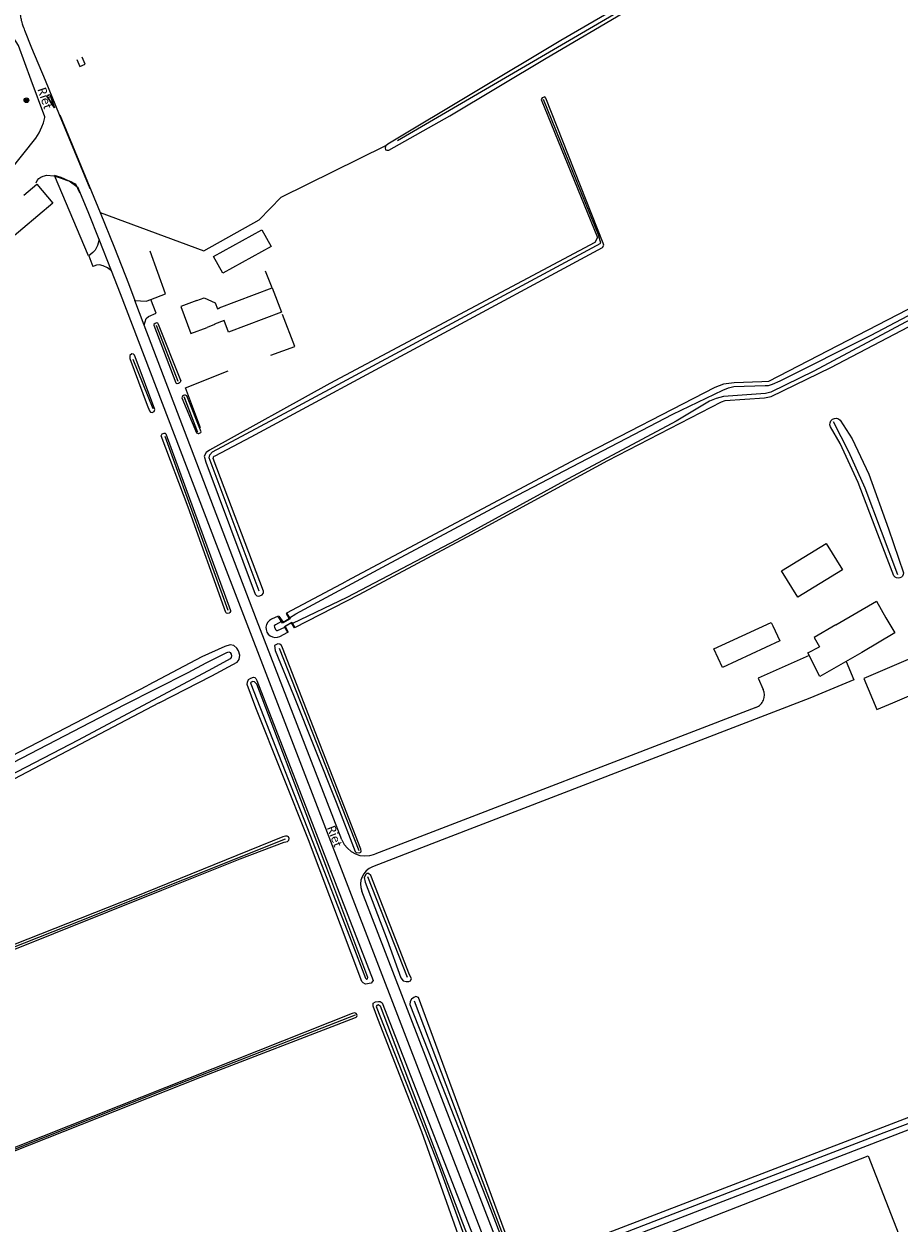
# Model space of a CAD drawing. Extents: x 177628 to 188968, y 384226 to 390673.
# Tile 360 of 393: x 185633 to 185885, y 387462 to 387807. Entities that reach past the tile are written whole.
import ezdxf

# ---------------------------------------------------------------- set-up
doc = ezdxf.new("R2010")
doc.units = 0
for name, color, linetype, lineweight in [('1237', 253, 'Continuous', 13), ('2901', 253, 'Continuous', 13), ('B-BP-BOOM-GD', 253, 'Continuous', 13), ('B-GB-BOUW-GD', 14, 'Continuous', 13), ('B-MK-PIJL-GD', 253, 'Continuous', 13), ('B-VH-OVRG-GD', 8, 'Continuous', 13), ('B01_D', 14, 'Continuous', 9), ('B01_T', 14, 'Continuous', 9), ('B02_D', 14, 'Continuous', 9), ('B02_F', 14, 'Continuous', 9), ('B02_T', 14, 'Continuous', 9), ('B04_F', 14, 'Continuous', 9), ('B04_T', 14, 'Continuous', 9), ('B11_S', 14, 'Continuous', 9), ('B14_F', 14, 'Continuous', 9), ('T03_F', 253, 'Continuous', 9), ('T04_F', 253, 'HAAG', 9), ('T07_F', 253, 'Continuous', 9), ('T09_F', 253, 'Continuous', 9), ('T09_T', 253, 'Continuous', 9), ('T10_F', 253, 'Continuous', 9), ('T22_F', 253, 'Continuous', 9), ('V00_F', 8, 'Continuous', 9), ('V00_T', 8, 'Continuous', 9), ('W01_F', 253, 'Continuous', 9), ('Z06', 7, 'Continuous', 9)]:
    doc.layers.add(name, color=color, linetype=linetype, lineweight=lineweight)
doc.styles.add('Legend', font='calibri.ttf')
doc.linetypes.add('HAAG', pattern='A,4,-1,[5,TOPOCAD.SHX,S=0.35,R=0,X=-0.35,Y=-0.35],-1', length=6)

# ---------------------------------------------------------------- blocks, each defined once
blk = doc.blocks.new('2901_2901', base_point=(177628.113717, 385871.174588))
at = {"layer": '2901'}
for radius in [0.675, 0.45, 0.225]:
    blk.add_circle((177628.113717, 385871.174588), radius, dxfattribs=at)
blk = doc.blocks.new('1237_1237', base_point=(177627.545238, 385871.174588))
at = {"layer": '1237'}
blk.add_polyline3d([(177631.545238, 385871.68062, 0), (177631.543372, 385870.675867, 0), (177627.545238, 385871.174588, 0)], close=True, dxfattribs=at)
blk.add_polyline3d([(177631.034959, 385871.531102, 0), (177631.035602, 385870.817499, 0), (177628.200317, 385871.178854, 0), (177631.03076, 385871.532031, 0)], dxfattribs=at)

msp = doc.modelspace()

# ---------------------------------------------------------------- linework, layer by layer
at = {"layer": 'B-GB-BOUW-GD', "flags": 128}
msp.add_lwpolyline([(185648.192, 387796.513), (185649.033, 387794.492), (185650.532, 387795.15), (185649.73, 387797.136)], dxfattribs=at)
at = {"layer": 'B-VH-OVRG-GD', "flags": 128}
for points in [[(185633.079, 387805.199), (185632.937, 387805.608), (185632.763, 387806.074), (185632.573, 387806.672), (185632.409, 387807.21), (185632.284, 387807.672), (185632.216, 387807.968), (185632.154, 387808.268), (185632.114, 387808.658), (185632.093, 387808.871), (185631.951, 387809.585)], [(185652, 387759.314), (185643.226, 387780.599), (185639.153, 387790.455), (185635.249, 387799.754), (185633.206, 387804.829), (185633.079, 387805.199)], [(185628.884, 387764.515), (185636.366, 387773.876), (185637.334, 387775.439), (185638.147, 387777.167), (185638.581, 387778.262), (185638.801, 387779.079), (185638.947, 387779.847), (185638.963, 387779.999), (185635.009, 387790.524), (185631.352, 387800.499), (185630.737, 387801.589), (185629.884, 387802.798), (185629.582, 387803.139)], [(185636.46, 387761.019), (185636.765, 387761.718), (185637.279, 387762.254), (185637.841, 387762.669), (185638.443, 387762.95), (185639.568, 387763.272), (185641.523, 387763.021), (185643.619, 387762.391), (185645.245, 387761.851), (185646.49, 387761.39), (185647.526, 387760.902), (185647.793, 387760.74), (185648.981, 387758.255)]]:
    msp.add_lwpolyline(points, dxfattribs=at)
at = {"layer": 'B01_D', "linetype": 'Continuous'}
msp.add_lwpolyline([(185866.378, 387633.96), (185878.114, 387640.784), (185880.82, 387636.003)], dxfattribs=at)
at = {"layer": 'B01_T', "linetype": 'Continuous'}
for points in [[(185704.373, 387730.879), (185707.021, 387723.851), (185691.809, 387718.106), (185690.551, 387721.473), (185687.721, 387720.416), (185687.76, 387720.312), (185685.64, 387719.509)], [(185688.638, 387724.833), (185689.164, 387725.031), (185689.125, 387725.135), (185704.373, 387730.879)], [(185682.72, 387727.229), (185678.041, 387725.461), (185680.959, 387717.742), (185685.64, 387719.509)], [(185682.72, 387727.229), (185684.812, 387728.021)], [(185880.82, 387636.003), (185883.39, 387631.711), (185873.86, 387626.013), (185861.8, 387619.163), (185858.35, 387625.923), (185861.709, 387627.644)]]:
    msp.add_lwpolyline(points, dxfattribs=at)
at = {"layer": 'B02_D', "linetype": 'Continuous'}
msp.add_lwpolyline([(185882.806, 387611.578), (185893.701, 387616.211), (185891.798, 387620.69)], dxfattribs=at)
at = {"layer": 'B02_F', "linetype": 'Continuous'}
msp.add_lwpolyline([(185701.393, 387747.554), (185704.054, 387742.756), (185690.135, 387735.036), (185687.474, 387739.834), (185701.393, 387747.554)], dxfattribs=at)
at = {"layer": 'B02_T', "linetype": 'Continuous'}
for points in [[(185632.939, 387757.554), (185636.667, 387760.702), (185641.273, 387755.249), (185628.345, 387744.33)], [(185848.348, 387633.651), (185850.334, 387629.378), (185833.852, 387621.719), (185831.381, 387627.036), (185835.965, 387629.166)], [(185835.965, 387629.166), (185847.863, 387634.694), (185848.348, 387633.651)], [(185891.798, 387620.69), (185889.903, 387625.147), (185874.451, 387618.575), (185878.251, 387609.641), (185882.806, 387611.578)], [(185808.438, 387455.019), (185875.765, 387481.316), (185904.853, 387406.548), (185837.536, 387380.309)]]:
    msp.add_lwpolyline(points, dxfattribs=at)
at = {"layer": 'B04_F', "linetype": 'Continuous'}
for points in [[(185708.433, 387637.124), (185708.6, 387637.222)], [(185710.724, 387633.11), (185710.82, 387633.197)]]:
    msp.add_lwpolyline(points, dxfattribs=at)
at = {"layer": 'B04_T', "linetype": 'Continuous'}
for points in [[(185708.6, 387637.222), (185709.47, 387635.693), (185707.32, 387634.491), (185706.106, 387636.358)], [(185706.106, 387636.358), (185706.29, 387636.48), (185707.485, 387634.791), (185709.208, 387635.762), (185708.433, 387637.124)], [(185708.832, 387631.826), (185707.84, 387633.543), (185709.96, 387634.722), (185710.82, 387633.197)], [(185710.724, 387633.11), (185709.909, 387634.519), (185708.041, 387633.481), (185708.95, 387631.886), (185708.832, 387631.826)]]:
    msp.add_lwpolyline(points, dxfattribs=at)
at = {"layer": 'B11_S', "linetype": 'Continuous'}
for points in [[(185684.812, 387728.021), (185687.976, 387726.588), (185688.638, 387724.833)], [(185866.378, 387633.96), (185860.144, 387630.335), (185861.709, 387627.644)]]:
    msp.add_lwpolyline(points, dxfattribs=at)
at = {"layer": 'B14_F', "linetype": 'Continuous'}
msp.add_lwpolyline([(185863.687, 387657.364), (185868.309, 387649.832), (185855.464, 387641.949), (185850.842, 387649.481), (185863.687, 387657.364)], dxfattribs=at)
at = {"layer": 'T03_F', "linetype": 'Continuous'}
msp.add_lwpolyline([(185651.559, 387740.028), (185641.723, 387763.17)], dxfattribs=at)
at = {"layer": 'T04_F', "linetype": 'HAAG'}
for points in [[(185669.472, 387727.538), (185673.68, 387729.135), (185669.235, 387741.384)], [(185704.373, 387730.879), (185702.455, 387735.684)], [(185704.001, 387711.554), (185710.828, 387714.019), (185707.331, 387723.166)], [(185683.704, 387690.581), (185679.458, 387702.109), (185691.713, 387706.994)]]:
    msp.add_lwpolyline(points, dxfattribs=at)
at = {"layer": 'T07_F', "linetype": 'Continuous'}
for points in [[(185740.41, 387773.191), (185810.51, 387814.256), (185899.294, 387866.051), (185931.442, 387883.995)], [(185700.588, 387643.676), (185686.207, 387682.015), (185686.411, 387682.874), (185687.193, 387683.757), (185710.655, 387696.254), (185798.836, 387743.752), (185798.187, 387746.114), (185782.4, 387785.026)], [(185677.322, 387703.899), (185671.057, 387720.034)], [(185664.269, 387710.342), (185670.031, 387696.145)], [(185682.99, 387689.299), (185679.031, 387699.496)], [(185682.99, 387689.299), (185679.095, 387699.331)], [(185884.281, 387648.334), (185874.816, 387673.246), (185870.187, 387683.699), (185865.77, 387692.313)], [(185673.511, 387688.176), (185691.58, 387638.221)], [(185706.398, 387627.265), (185729.248, 387569.13)], [(185562.165, 387514.578), (185649.169, 387548.906), (185708.177, 387572.43)], [(185731.72, 387561.648), (185743.193, 387532.659)], [(185745.217, 387525.924), (185771.117, 387457.271)], [(185728.212, 387521.751), (185675.913, 387501.345), (185590.419, 387467.288), (185582.949, 387464.388)], [(185958.931, 387454.63), (185938.503, 387507.337), (185937.609, 387507.731), (185933.501, 387507.962), (185880.222, 387487.98), (185814.131, 387462.47), (185774.974, 387447.3)]]:
    msp.add_lwpolyline(points, dxfattribs=at)
at = {"layer": 'T09_F', "linetype": 'Continuous'}
for points in [[(185736.987, 387771.755), (185736.798, 387771.153), (185736.939, 387770.585), (185737.306, 387770.406), (185737.848, 387770.478), (185755.402, 387780.323), (185783.169, 387796.941), (185806.601, 387810.692), (185834.272, 387827.267), (185860.53, 387842.519), (185891.638, 387860.64), (185928.977, 387882.136), (185932.467, 387883.82), (185932.832, 387884.157), (185932.794, 387884.369), (185932.558, 387884.894), (185932.264, 387885.164), (185931.467, 387885.15)], [(185736.987, 387771.755), (185737.638, 387772.22), (185787.388, 387802.11), (185862.201, 387845.566), (185906.577, 387871.834), (185931.467, 387885.15)], [(185701.839, 387643.652), (185687.415, 387681.825), (185687.603, 387682.427), (185687.937, 387682.577), (185698.283, 387688.033), (185799.32, 387742.477), (185799.721, 387743.117), (185799.559, 387743.733), (185782.997, 387785.414), (185782.73, 387785.753), (185782.278, 387785.607), (185781.944, 387785.457), (185781.691, 387784.999), (185797.867, 387745.325), (185797.129, 387743.903), (185720.911, 387703.316), (185686.363, 387684.164), (185685.398, 387683.501), (185684.818, 387682.494), (185685.24, 387680.79), (185699.475, 387642.792)], [(186004.421, 387785.815), (185935.962, 387749.914), (185909.756, 387736.287), (185847.065, 387703.906), (185845.189, 387703.866), (185837.165, 387703.587), (185834.1, 387703.127), (185831.649, 387702.197), (185791.893, 387681.737), (185725.69, 387646.572)], [(185729.32, 387642.71), (185763.14, 387660.721), (185800.861, 387681.242), (185833.58, 387698.078), (185834.604, 387698.481), (185845.926, 387699.211), (185847.795, 387699.65), (185864.958, 387707.941), (185956.69, 387756.021), (186006.129, 387782.1)], [(185678.038, 387704.26), (185671.637, 387720.36), (185671.439, 387720.673), (185671.114, 387720.756), (185670.663, 387720.611), (185670.324, 387720.344), (185670.314, 387720.11), (185676.616, 387703.544)], [(185668.432, 387697.171), (185669.104, 387695.504), (185669.335, 387695.079), (185669.841, 387695.011), (185670.387, 387695.295), (185670.598, 387695.911), (185664.976, 387711.043), (185664.785, 387711.486), (185664.468, 387711.779), (185663.944, 387711.887), (185663.37, 387711.448), (185663.395, 387710.505), (185668.432, 387697.171)], [(185678.038, 387704.26), (185678.001, 387703.929), (185677.924, 387703.714), (185677.664, 387703.511), (185677.389, 387703.34), (185677.057, 387703.278), (185676.809, 387703.364), (185676.616, 387703.544)], [(185679.79, 387699.855), (185679.452, 387699.992), (185679.17, 387699.995), (185678.805, 387699.95), (185678.587, 387699.738), (185678.485, 387699.54), (185678.395, 387699.194)], [(185678.395, 387699.194), (185682.54, 387689.22), (185683.046, 387688.988), (185683.259, 387689.027), (185683.832, 387689.284), (185683.91, 387689.492), (185679.79, 387699.855)], [(185867.666, 387692.785), (185871.138, 387687.49), (185875.871, 387677.297), (185881.547, 387661.573), (185885.883, 387648.931)], [(185690.975, 387637.504), (185680.159, 387667.781), (185672.429, 387688.35), (185672.733, 387688.863), (185673.273, 387689.048), (185673.607, 387689.049), (185673.734, 387688.865), (185692.403, 387638.142)], [(185883.118, 387648.064), (185878.544, 387660.074), (185872.867, 387674.929), (185867.661, 387686.071), (185864.9, 387690.891)], [(185699.475, 387642.792), (185699.908, 387642.365), (185700.354, 387642.196), (185700.823, 387642.293), (185701.438, 387642.649), (185701.709, 387643.018), (185701.804, 387643.289), (185701.839, 387643.652)], [(185692.403, 387638.142), (185692.358, 387637.813), (185692.204, 387637.539), (185691.955, 387637.342), (185691.611, 387637.285), (185691.22, 387637.36), (185690.975, 387637.504)], [(185708.6, 387637.222), (185708.52, 387637.402)], [(185687, 387619.277), (185694.284, 387623.29), (185694.852, 387624.032), (185695.085, 387625.24), (185694.64, 387626.458), (185694.182, 387627.314), (185693.288, 387628.062), (185692.232, 387628.205), (185690.712, 387627.773), (185684.133, 387624.808)], [(185722.696, 387582.96), (185728.184, 387568.78), (185728.475, 387568.505), (185729.462, 387568.473), (185729.8, 387568.619), (185729.889, 387568.943), (185729.825, 387569.489), (185707.304, 387627.392), (185707.033, 387628.019), (185706.584, 387628.398), (185706.003, 387628.548), (185705.569, 387628.361), (185704.962, 387628.042), (185705.235, 387626.614), (185710.492, 387613.766), (185722.696, 387582.96)], [(185714.738, 387572.173), (185699.665, 387610.162), (185697.146, 387616.825), (185697.254, 387617.543), (185697.578, 387618.311), (185698.197, 387618.637), (185698.931, 387618.919), (185699.317, 387618.806), (185699.619, 387618.559), (185699.967, 387617.998), (185733.419, 387531.693), (185732.785, 387530.978), (185731.192, 387530.692), (185730.486, 387531.092), (185730.09, 387531.44), (185714.738, 387572.173)], [(185403.44, 387476.863), (185512.599, 387534.172), (185602.888, 387582.577), (185668.67, 387616.67)], [(185671.85, 387611.531), (185584.534, 387565.746), (185460.759, 387501.175), (185406.88, 387472.761)], [(185672.587, 387557.708), (185695.161, 387566.709), (185707.753, 387571.474), (185708.719, 387571.724), (185709.104, 387572.104), (185709.229, 387572.588), (185709.029, 387573.051), (185708.678, 387573.257), (185708.178, 387573.256), (185707.439, 387573.032), (185664.636, 387555.733), (185565.029, 387516.43), (185561.65, 387514.972), (185561.46, 387514.747), (185561.421, 387514.396), (185561.595, 387513.994), (185561.883, 387513.712), (185562.45, 387513.671), (185563.387, 387513.932), (185672.587, 387557.708)], [(185737.372, 387543.373), (185741.327, 387532.483), (185742.054, 387531.594), (185742.869, 387531.431), (185743.649, 387531.481), (185744.083, 387531.668), (185744.378, 387532.311), (185743.851, 387533.4), (185732.743, 387561.931), (185732.045, 387562.489), (185731.548, 387562.446), (185731.3, 387562.224), (185730.826, 387561.333), (185731.126, 387559.974), (185737.372, 387543.373)], [(185747.33, 387488.208), (185734.707, 387520.746), (185733.371, 387524.354), (185733.35, 387525.253), (185734.048, 387525.615), (185734.911, 387525.716), (185735.416, 387525.656), (185735.967, 387525.282), (185767.176, 387445.19), (185767.202, 387444.246), (185766.559, 387443.635), (185765.915, 387443.357), (185764.328, 387443.054), (185763.54, 387443.334), (185762.91, 387444.351), (185747.33, 387488.208)], [(185767.086, 387466.014), (185770.74, 387456.483), (185771.08, 387455.828), (185771.681, 387455.629), (185771.923, 387455.733), (185772.356, 387456.321), (185772.355, 387456.721), (185771.035, 387460.045), (185746.449, 387526.848), (185745.661, 387527.081), (185745.034, 387526.81), (185744.441, 387526.326), (185744.029, 387525.69), (185743.955, 387524.799), (185767.086, 387466.014)], [(185660.202, 387495.565), (185623.74, 387481.097), (185582.606, 387464.852), (185582.272, 387464.685), (185581.994, 387464.445), (185581.917, 387464.126), (185582.065, 387463.784), (185582.836, 387463.711), (185624.892, 387480.64), (185683.537, 387503.797), (185728.29, 387521.054), (185728.462, 387521.153), (185728.689, 387521.346), (185728.755, 387521.637), (185728.656, 387521.976), (185728.457, 387522.271), (185728.094, 387522.449), (185727.367, 387522.254), (185660.202, 387495.565)], [(185960.728, 387456.063), (185959.756, 387455.529), (185940.122, 387507.006), (185939.421, 387508.364), (185935.455, 387509.859), (185933.799, 387509.717), (185931.536, 387509.256), (185790.252, 387455.053), (185774.145, 387450.05), (185773.442, 387449.689), (185773.154, 387449.164), (185773.92, 387446.46), (185774.301, 387445.708), (185775.295, 387445.794), (185776.178, 387446.003), (185794.999, 387453.207), (185933.434, 387506.582), (185934.6, 387506.799), (185936.299, 387506.444), (185937.308, 387505.964), (185938, 387505.289), (185941.404, 387496.337), (185977.62, 387402.316), (185977.967, 387401.778)]]:
    msp.add_lwpolyline(points, dxfattribs=at)
at = {"layer": 'T09_F', "linetype": 'Continuous', "extrusion": (0, 0, -1)}
for centre, radius, start, end in [((-185866.392, 387691.679), 1.687, 332.15857, 139.03917), ((-185884.376, 387648.893), 1.507, 178.55879, 326.62228)]:
    msp.add_arc(centre, radius, start, end, dxfattribs=at)
at = {"layer": 'T09_T', "linetype": 'Continuous'}
for points in [[(185708.52, 387637.402), (185725.69, 387646.572)], [(185710.82, 387633.197), (185729.32, 387642.71)], [(185706.106, 387636.358), (185706.04, 387636.46), (185704.175, 387635.637)], [(185706.565, 387630.664), (185708.832, 387631.826)], [(185684.133, 387624.808), (185668.67, 387616.67)], [(185671.85, 387611.531), (185687, 387619.277)]]:
    msp.add_lwpolyline(points, dxfattribs=at)
msp.add_arc((185705.29, 387633.112), 2.76, 113.81829, 297.51915, dxfattribs=at)
at = {"layer": 'T10_F', "linetype": 'Continuous'}
msp.add_lwpolyline([(185654.843, 387752.503), (185684.656, 387741.531), (185700.584, 387750.419), (185706.916, 387756.884), (185736.987, 387771.755)], dxfattribs=at)
at = {"layer": 'T22_F', "linetype": 'Continuous'}
for points in [[(185651.629, 387740.087), (185652.772, 387736.978)], [(185670.978, 387723.589), (185669.472, 387727.538)]]:
    msp.add_lwpolyline(points, dxfattribs=at)
at = {"layer": 'V00_F', "linetype": 'Continuous'}
for points in [[(185648.538, 387759.639), (185645.954, 387761.513), (185643.701, 387762.553), (185641.723, 387763.17)], [(185654.614, 387744.75), (185654.125, 387743.057), (185653.449, 387741.682), (185652.786, 387741.071), (185651.629, 387740.087)], [(185658.159, 387735.775), (185656.953, 387736.572), (185655.739, 387737.186), (185654.729, 387737.447), (185653.816, 387737.393), (185653.04, 387737.133), (185652.772, 387736.978)], [(185664.866, 387727.263), (185668.079, 387727.067), (185669.472, 387727.538)], [(185667.567, 387720.18), (185668.123, 387722.071), (185668.815, 387722.616), (185670.978, 387723.589)], [(185858.727, 387625.185), (185844.11, 387618.652)], [(185869.377, 387623.467), (185871.6, 387618.213)]]:
    msp.add_lwpolyline(points, dxfattribs=at)
at = {"layer": 'V00_T', "linetype": 'Continuous'}
for points in [[(185643.235, 387780.62), (185654.843, 387752.503)], [(185654.614, 387744.75), (185651.602, 387752.205), (185648.538, 387759.639)], [(185654.843, 387752.503), (185658.976, 387742.338), (185663.009, 387732.132), (185664.866, 387727.263)], [(185658.159, 387735.775), (185654.614, 387744.75)], [(185769.781, 387445.854), (185748.855, 387500), (185688.31, 387657.092), (185660.737, 387729.106), (185658.159, 387735.775)], [(185667.567, 387720.18), (185664.866, 387727.263)], [(185724.416, 387572.176), (185699.86, 387635.501), (185667.567, 387720.18)], [(185844.11, 387618.652), (185845.571, 387615.383)], [(185871.6, 387618.213), (185858.93, 387612.852), (185753.2, 387572.19), (185733.169, 387564.382)], [(185843.439, 387610.225), (185733.819, 387568.012)], [(185785.574, 387413.852), (185770.85, 387452.012), (185767.21, 387461.252), (185730.096, 387557.405)]]:
    msp.add_lwpolyline(points, dxfattribs=at)
for centre, radius, start, end in [((185842.055, 387613.817), 3.849, 291.07554, 24.01008), ((185731.205, 387574.808), 7.281, 201.18862, 291.04028), ((185735.136, 387559.35), 5.403, 111.35445, 201.10363)]:
    msp.add_arc(centre, radius, start, end, dxfattribs=at)
at = {"layer": 'W01_F', "linetype": 'Continuous'}
for points in [[(185709.279, 387636.028), (185711.142, 387637.117), (185737.295, 387651.237), (185770.457, 387668.922), (185819.595, 387694.499), (185833.893, 387701.4), (185835.583, 387702.101), (185837.095, 387702.545), (185846.134, 387702.775), (185847.024, 387702.763), (185848.219, 387703.123), (185850.427, 387704.116), (185876.541, 387717.274), (185917.148, 387738.602), (185967.31, 387765.052), (186004.436, 387785.018)], [(186005.461, 387783.457), (185987.049, 387774.282), (185978.156, 387769.398), (185940.72, 387749.673), (185893.485, 387724.717), (185860.1, 387706.873), (185847.694, 387700.881), (185846.16, 387700.487), (185834.086, 387699.658), (185831.991, 387699.07), (185830.056, 387698.259), (185820.478, 387692.536), (185789.43, 387675.92), (185757.431, 387658.404), (185725.832, 387641.836), (185710.164, 387634.361)], [(185707.052, 387634.904), (185705.283, 387634.011), (185704.908, 387633.665), (185705.013, 387633.3), (185705.322, 387632.613), (185705.575, 387632.313), (185705.864, 387632.326), (185707.972, 387633.315)], [(185685.39, 387623.02), (185691.309, 387626.044), (185691.851, 387626.198), (185692.213, 387626.05), (185692.533, 387625.585), (185692.597, 387625.058), (185692.57, 387624.62), (185692.286, 387624.242), (185687.136, 387621.407)], [(185687.136, 387621.407), (185648.533, 387600.834), (185608.359, 387580.014), (185569.89, 387560.165), (185532.767, 387540.614), (185459.855, 387502.062), (185417.353, 387479.838), (185391.25, 387465.957), (185386.164, 387463.313), (185385.612, 387463.065), (185385.107, 387462.94), (185384.819, 387463.015), (185384.38, 387463.991), (185384.665, 387464.833), (185384.936, 387465.363), (185385.28, 387465.62), (185385.779, 387466.099), (185386.871, 387466.845), (185449.957, 387499.907), (185562.717, 387559.439), (185602.603, 387580.334), (185661.991, 387611.069), (185680.154, 387620.257), (185685.39, 387623.02)], [(185716.033, 387571.525), (185727.027, 387543.104), (185731.212, 387532.436), (185731.492, 387532.153), (185731.554, 387532.13), (185731.724, 387532.206), (185731.887, 387532.637), (185720.076, 387564.007), (185699.947, 387616.94), (185699.287, 387617.613), (185698.748, 387617.677), (185698.409, 387617.524), (185698.131, 387617.348), (185698.16, 387617.055), (185716.033, 387571.525)], [(185752.337, 387478.113), (185764.556, 387444.603), (185764.728, 387444.321), (185765.011, 387444.138), (185765.238, 387444.083), (185765.539, 387444.213), (185765.863, 387444.404), (185765.918, 387444.631), (185765.813, 387444.993), (185759.169, 387461.924), (185735.454, 387524.319), (185735.067, 387524.508), (185734.784, 387524.692), (185734.398, 387524.525), (185734.258, 387524.261), (185752.337, 387478.113)]]:
    msp.add_lwpolyline(points, dxfattribs=at)

# ---------------------------------------------------------------- block references
at = {"layer": 'B-BP-BOOM-GD'}
msp.add_blockref('2901_2901', (185633.687, 387784.782, 28.259), dxfattribs=at)
at = {"layer": 'B-MK-PIJL-GD', "rotation": 115.671876}
msp.add_blockref('1237_1237', (185641.742, 387782.611, 28.316), dxfattribs=at)

# ---------------------------------------------------------------- texts
at = {"layer": 'Z06', "style": 'Legend'}
msp.add_text('Riet', height=2.5, rotation=288.4282, dxfattribs=at).set_placement((185636.834, 387787.949, 28.268))
at = {"layer": 'Z06', "linetype": 'Continuous', "style": 'Legend'}
msp.add_text('Riet', height=2.5, rotation=290.97171, dxfattribs=at).set_placement((185720.035, 387575.656))

doc.saveas('drawing.dxf')
